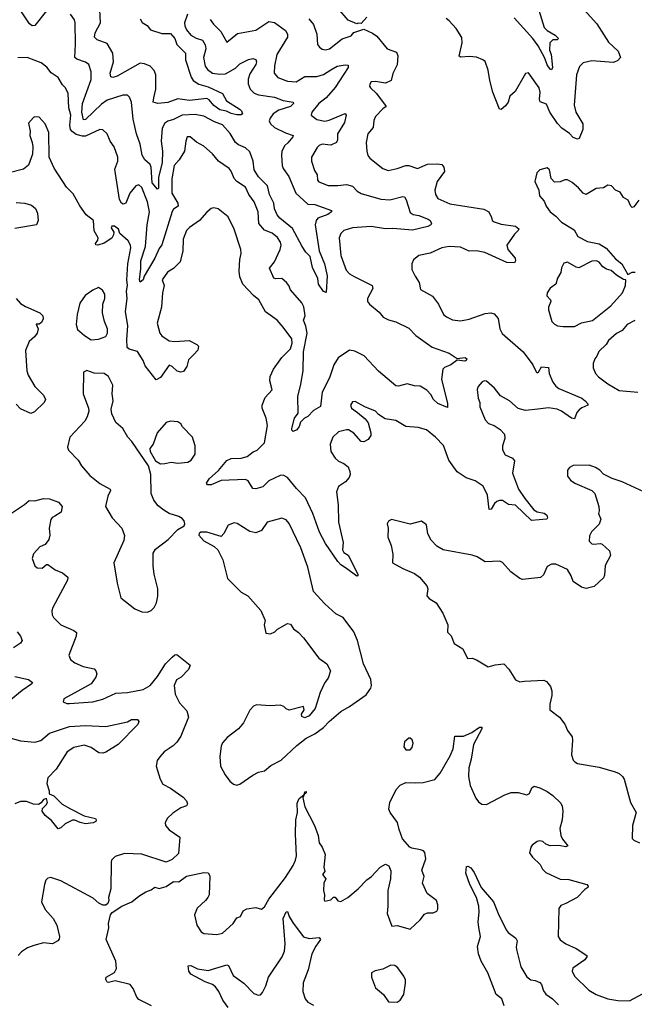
# Model space of a CAD drawing. Extents: x 1839239 to 1929705, y 762242 to 910352.
# Tile 368 of 429: x 1886099 to 1890359, y 882856 to 889676. Entities that reach past the tile are written whole.
import ezdxf

# ---------------------------------------------------------------- set-up
doc = ezdxf.new("R2010")
doc.units = 0

msp = doc.modelspace()

# ---------------------------------------------------------------- linework, layer by layer
at = {"layer": '0CON10XD'}
for points in [[(1886285, 889737.8), (1886205, 889636), (1886185, 889633.8), (1886167.1, 889647.1), (1886101.4, 889745)], [(1887322.9, 889547.1), (1887365, 889533.6), (1887385, 889501.1), (1887388.3, 889475), (1887372.4, 889415), (1887384.8, 889354.8), (1887400.5, 889330.5), (1887435, 889306.2), (1887485, 889298), (1887525, 889301.6), (1887595, 889341.2), (1887625, 889369.5), (1887685, 889401.2), (1887715, 889408.1), (1887735, 889401.2), (1887740, 889385), (1887734.5, 889365), (1887695, 889300), (1887683.6, 889265), (1887682.2, 889232.2), (1887695.6, 889195), (1887725, 889168.2), (1887754, 889155), (1887865, 889138.7), (1887925, 889115.4), (1887994, 889104), (1887995.7, 889095), (1887976.5, 889075), (1887895, 889048.7), (1887856.5, 889023.5), (1887834.5, 888995), (1887828.2, 888975), (1887837.9, 888955), (1887865, 888929.2), (1887942.2, 888892.2), (1887993.8, 888875), (1887992.9, 888865), (1887956.9, 888823.1), (1887936.2, 888805), (1887916.9, 888765), (1887913.2, 888735), (1887919.1, 888665), (1887925.5, 888645), (1887965, 888590.8), (1888013.9, 888473.9), (1888095, 888398.1), (1888145, 888395.5), (1888260, 888355), (1888259.2, 888345), (1888235, 888326.7), (1888165, 888301.1), (1888153.1, 888285), (1888146, 888255), (1888175.6, 888075), (1888210.8, 887985), (1888230.9, 887900.9), (1888222.5, 887787.5), (1888205, 887794.3), (1888170, 887845), (1888165, 887882.5), (1888129.1, 887959.1), (1888111.8, 888035), (1888083.1, 888065), (1888057.1, 888105), (1887989.4, 888229.4), (1887901.3, 888301.3), (1887882.9, 888325), (1887865.8, 888365), (1887859.5, 888405), (1887831.1, 888465), (1887816.6, 888525), (1887755, 888587.3), (1887723.6, 888635), (1887716.7, 888696.7), (1887695, 888760.8), (1887665, 888788.2), (1887615, 888810), (1887595, 888825.4), (1887558.8, 888888.8), (1887505, 888948.2), (1887448.2, 888968.2), (1887375, 889006.9), (1887315, 889019.4), (1887225.9, 889014.1), (1887165, 888984.6), (1887125, 888972.5), (1887105, 888958.6), (1887087.5, 888925), (1887080.5, 888835), (1887088.4, 888765), (1887086.5, 888685), (1887060.9, 888585), (1887061.4, 888508.6), (1887055, 888503.1), (1887016.8, 888545), (1887011.1, 888655), (1887002.6, 888672.6), (1886965.3, 888705), (1886948, 888738), (1886934.7, 888815), (1886909.2, 888885), (1886886.3, 888986.3), (1886874.6, 889105), (1886859.6, 889139.6), (1886845, 889154.2), (1886814.3, 889154.3), (1886705, 889117.8), (1886665, 889090.6), (1886555, 888985.6), (1886541.5, 888981.5), (1886530, 889035), (1886533.5, 889095), (1886595, 889262), (1886595.4, 889315), (1886577.5, 889365), (1886555, 889381.4), (1886495, 889403.3), (1886481.5, 889415), (1886486.7, 889506.7), (1886484.5, 889655), (1886478.9, 889675), (1886450, 889715)], [(1886932.9, 889682.9), (1886947.4, 889657.4), (1886981.8, 889635), (1887005, 889605.4), (1887085, 889581.1), (1887145, 889581.5), (1887173.3, 889545), (1887188.1, 889505), (1887247.7, 889445), (1887248.2, 889398.2), (1887287.3, 889277.3), (1887301.1, 889255), (1887339.7, 889229.7), (1887405, 889210.7), (1887505, 889165.6), (1887533.4, 889113.4), (1887626.7, 889055), (1887636.7, 889045), (1887642.5, 889025), (1887633, 889017), (1887604, 889016), (1887565, 889026.1), (1887532.4, 889042.4), (1887485, 889051.9), (1887445, 889081.1), (1887411.6, 889121.6), (1887395, 889129.2), (1887275, 889117.1), (1887195, 889128.4), (1887125, 889102.4), (1887055.3, 889095.3), (1887024.2, 889104.2), (1887028.5, 889135), (1887042.3, 889195), (1887041.8, 889295), (1887032.1, 889325), (1887004.2, 889355), (1886965, 889371.1), (1886935, 889374.5), (1886775, 889285.4), (1886745, 889275.6), (1886730.9, 889280.9), (1886726.4, 889306.4), (1886748.7, 889385), (1886744.6, 889445), (1886705, 889511.8), (1886635, 889536.5), (1886616.5, 889555), (1886622.8, 889585), (1886658.2, 889655), (1886655.4, 889745.4)], [(1887262.9, 889715), (1887241.3, 889655), (1887242.6, 889632.6), (1887256.2, 889605), (1887285, 889570), (1887322.9, 889547.1)], [(1888505.8, 889694.2), (1888465, 889650), (1888445, 889652.5), (1888435, 889647.5), (1888375, 889673.3), (1888302.9, 889755)], [(1890011.2, 889745), (1890098, 889648), (1890180.7, 889520.7), (1890246.9, 889456.9), (1890264, 889415), (1890245.5, 889394.5), (1890215, 889380), (1890065, 889391.4), (1890005, 889378), (1889977.9, 889352.1), (1889958.6, 889295), (1889942.2, 889085), (1889954.5, 889034.5), (1890002, 888955), (1890002.9, 888915), (1889976.1, 888853.9), (1889965, 888847.5), (1889935, 888860.8), (1889908.7, 888888.7), (1889855.8, 888925.8), (1889827.3, 888957.3), (1889773.2, 889035), (1889750.3, 889090.3), (1889706.7, 889106.7), (1889700.6, 889125), (1889705.5, 889175), (1889699.4, 889205), (1889625, 889308.8), (1889605, 889302.5), (1889532.3, 889177.7), (1889495, 889147.5), (1889483.5, 889105), (1889465, 889078.6), (1889435, 889053.3), (1889425, 889056.7), (1889379.1, 889175), (1889356.5, 889255), (1889346.1, 889326.1), (1889325.5, 889385.5), (1889308.9, 889398.9), (1889265, 889415.5), (1889215, 889421.8), (1889155.9, 889415.9), (1889145, 889423.3), (1889166.5, 889516.5), (1889163.4, 889553.4), (1889123.1, 889615), (1889075, 889668), (1889053.8, 889685)], [(1889687, 889773), (1889735, 889622), (1889755, 889601.1), (1889809.8, 889569.8), (1889832.5, 889545), (1889823.1, 889536.9), (1889793.9, 889536.1), (1889773.1, 889515), (1889771.1, 889465), (1889782.5, 889435), (1889792.2, 889345), (1889785, 889328), (1889775, 889332.9), (1889755, 889362.9), (1889739, 889409), (1889691.4, 889495), (1889656.4, 889546.4), (1889525, 889689.5)], [(1888103, 889683), (1888135, 889642), (1888158.1, 889575), (1888162, 889505), (1888176.2, 889485), (1888195, 889472), (1888217.5, 889467.5), (1888246.3, 889473.7), (1888335, 889542.5), (1888395.7, 889564.3), (1888415, 889587.5), (1888485, 889610), (1888545, 889583.8), (1888575, 889562), (1888645, 889473.6), (1888710.9, 889450.9), (1888720, 889425), (1888715.5, 889364.5), (1888685, 889302.5), (1888674, 889255), (1888635, 889235.8), (1888565, 889248.8), (1888535, 889246.7), (1888525, 889230), (1888523.3, 889215), (1888530, 889205), (1888571.2, 889165), (1888640, 889075), (1888615, 889057.5), (1888565.5, 889004.5), (1888552.4, 888977.6), (1888549.8, 888930.2), (1888511.1, 888885), (1888500.6, 888825), (1888504.5, 888765), (1888511.9, 888735), (1888525, 888716), (1888616.5, 888646.5), (1888651.7, 888631.7), (1888715, 888644.4), (1888775, 888666.4), (1888796.2, 888666.2), (1888855, 888645.4), (1888925, 888675.3), (1888995, 888678.2), (1889025, 888672.2), (1889039.4, 888655), (1889043.1, 888625), (1888993.3, 888555), (1888975.8, 888495.8), (1888980, 888465), (1888997.3, 888437.3), (1889081.3, 888401.3), (1889315, 888362.7), (1889350.8, 888345), (1889369.4, 888305), (1889374.3, 888285), (1889386.4, 888276.4), (1889435, 888259.1), (1889535, 888245.7), (1889558.3, 888228.3), (1889553.8, 888215), (1889529.5, 888190.5), (1889475.7, 888115), (1889482.9, 888085), (1889533.3, 888025), (1889536.2, 888005), (1889528.3, 887991.7), (1889475, 887994.3), (1889322.6, 888062.6), (1889265, 888074.8), (1889213.1, 888073.1), (1889155, 888099.4), (1889075, 888104.6), (1889025, 888096.4), (1888945, 888058.8), (1888865, 888042), (1888828.3, 888011.7), (1888816, 887985), (1888818, 887945), (1888838.8, 887898.8), (1888868.8, 887855), (1888876.4, 887806.4), (1888961.2, 887761.2), (1889002, 887705), (1889036, 887635), (1889056.8, 887616.8), (1889097.6, 887597.6), (1889155, 887590.9), (1889215, 887602.9), (1889325, 887641.8), (1889365, 887645.5), (1889388.6, 887638.6), (1889415.4, 887605.4), (1889426.9, 887535), (1889442.8, 887502.8), (1889589.2, 887375), (1889656, 887285), (1889677.9, 887237.9), (1889685, 887231.2), (1889695, 887233.8), (1889715, 887270.8), (1889765, 887266.7), (1889768.8, 887225), (1889794.5, 887164.5), (1889815, 887137.1), (1889835, 887122.2), (1889995, 887054.5), (1890019.2, 887035), (1890036.2, 887015), (1890036.7, 887005), (1889995, 886988), (1889976.8, 886973.2), (1889961.2, 886955), (1889945, 886911.2), (1889923.3, 886915), (1889854.6, 886964.6), (1889825, 886978.2), (1889765, 886986.5), (1889691.3, 886978.7), (1889605, 886968.5), (1889555, 886982.5), (1889492.9, 887035), (1889430.6, 887070.6), (1889390, 887125), (1889335, 887173.1), (1889320, 887175), (1889305, 887168.8), (1889276, 887135), (1889269.2, 887115), (1889276, 887055), (1889287.5, 887025), (1889288.1, 886995), (1889324.7, 886904.7), (1889349.1, 886879.1), (1889386.4, 886866.4), (1889428, 886838), (1889458, 886805), (1889462.5, 886775), (1889444.4, 886725), (1889445, 886697.5), (1889463, 886663), (1889515, 886638.8), (1889529.4, 886619.4), (1889514.6, 886535), (1889557.1, 886425), (1889599.5, 886359.5), (1889661.9, 886281.9), (1889685, 886266.5), (1889735, 886257.5), (1889752, 886245), (1889758, 886225), (1889753.6, 886216.4), (1889647.3, 886207.3), (1889535, 886313.1), (1889487.7, 886317.7), (1889445, 886346.7), (1889425, 886346.7), (1889405, 886338), (1889389.2, 886325), (1889366, 886285), (1889352.5, 886282.5), (1889342.4, 886382.4), (1889312.2, 886445), (1889255, 886482.7), (1889193.6, 886503.6), (1889132, 886545), (1889073.3, 886625), (1889036, 886726), (1888980.6, 886785), (1888918, 886835), (1888861.3, 886851.3), (1888775, 886858.6), (1888705, 886898.9), (1888630.9, 886910.9), (1888585, 886942.5), (1888565, 886964.2), (1888490, 886995), (1888425, 887031.2), (1888405, 887030), (1888392, 887005), (1888399.2, 886985), (1888440, 886955), (1888492.4, 886912.4), (1888514, 886884), (1888533.3, 886815), (1888531.9, 886795), (1888515, 886769.2), (1888485, 886752), (1888465, 886754), (1888415, 886813.1), (1888377.5, 886835), (1888365, 886835.3), (1888308.5, 886821.5), (1888270, 886785), (1888250.6, 886735), (1888255.6, 886685), (1888285, 886638), (1888307.5, 886617.5), (1888345, 886602.5), (1888375, 886578.8), (1888387.3, 886547.3), (1888389.2, 886525), (1888382, 886505), (1888356.2, 886475), (1888307.6, 886442.4), (1888294.4, 886405), (1888305.6, 886315), (1888308.6, 886195), (1888341.2, 886055), (1888335.6, 886005), (1888344.7, 885984.7), (1888376.2, 885966.2), (1888442, 885835), (1888442.5, 885825), (1888435, 885821.2), (1888364.3, 885875), (1888325, 885900.6), (1888303.6, 885923.6), (1888218.7, 886048.7), (1888176.4, 886126.4), (1888130.3, 886255), (1888080.9, 886365), (1888018.2, 886428.2), (1887955, 886506.2), (1887925, 886520.4), (1887905, 886519.2), (1887825, 886482.9), (1887785, 886441.2), (1887735, 886425.6), (1887715, 886429.4), (1887681.8, 886481.8), (1887665, 886490.9), (1887496.4, 886483.6), (1887425, 886454.2), (1887400, 886455), (1887393.8, 886465), (1887412, 886495), (1887475.9, 886554.1), (1887535, 886622.5), (1887565, 886636.9), (1887635, 886640), (1887675, 886650.4), (1887717.6, 886682.4), (1887745.6, 886695), (1887795, 886746.2), (1887815.5, 886865.5), (1887807, 886917), (1887780, 886985), (1887779.2, 887005), (1887801.1, 887058.9), (1887848.6, 887111.4), (1887832.5, 887175), (1887834, 887205), (1887857.8, 887255), (1887914.7, 887335.3), (1887975, 887396.4), (1887987.8, 887435), (1887984.6, 887465), (1887925, 887545.6), (1887883.7, 887593.7), (1887802, 887652), (1887756, 887736), (1887719.2, 887765), (1887644.5, 887845), (1887625.5, 887895), (1887619.5, 887935), (1887624.5, 888015), (1887634.4, 888055.6), (1887631.9, 888085), (1887584.6, 888224.6), (1887545, 888311.2), (1887475, 888366.2), (1887445, 888373.3), (1887425, 888367.5), (1887395, 888342.5), (1887346, 888285), (1887275, 888237.1), (1887254.7, 888215.3), (1887232.1, 888155), (1887228.7, 888075), (1887211.7, 887998.3), (1887165, 887951.9), (1887123.4, 887926.6), (1887086, 887875), (1887100.8, 887835), (1887089.4, 887785), (1887081.4, 887685), (1887052.9, 887575), (1887070, 887505), (1887085, 887485.6), (1887135, 887452.7), (1887175, 887446.5), (1887273, 887453), (1887327, 887427), (1887338.8, 887415), (1887333.9, 887386.1), (1887305, 887356.7), (1887269.3, 887320.7), (1887258, 887275), (1887235, 887240), (1887215, 887233.8), (1887190.5, 887240.5), (1887155, 887273.3), (1887135, 887282.5), (1887075, 887198.8), (1887045, 887181.2), (1886968, 887278), (1886955, 887316), (1886915, 887378.6), (1886858.8, 887395), (1886844.4, 887405), (1886841.7, 887461.7), (1886849.5, 887555), (1886831.4, 887655), (1886844.8, 887745), (1886838.3, 887795), (1886845.2, 887835), (1886840.8, 887875), (1886847.5, 887985), (1886868.5, 888095), (1886866.9, 888115), (1886850.8, 888145), (1886792, 888195), (1886782.9, 888225), (1886755, 888246.2), (1886737.5, 888245), (1886733.3, 888235), (1886752.5, 888205), (1886750, 888185), (1886737.1, 888162.9), (1886685, 888127.5), (1886640, 888115), (1886626.7, 888116.7), (1886623.8, 888125), (1886640.8, 888149.2), (1886643.8, 888165), (1886614.6, 888214.6), (1886610, 888285), (1886560, 888325), (1886516.3, 888386.3), (1886469.8, 888469.8), (1886422.9, 888515), (1886338.7, 888648.7), (1886304.3, 888725), (1886301.4, 888895), (1886276.2, 888955), (1886235, 889000), (1886205, 889002.5), (1886195, 888997.5), (1886160.7, 888959.3), (1886171.2, 888905), (1886168.6, 888875), (1886185.5, 888825.5), (1886188.9, 888795), (1886188, 888745), (1886161.1, 888668.9), (1886125, 888641.4), (1886025, 888614.3)], [(1887418.5, 889678.5), (1887441.9, 889645), (1887492.9, 889595), (1887535, 889520), (1887609.3, 889580.7), (1887735, 889604.6), (1887825.6, 889664.4), (1887865, 889656.8), (1887940.7, 889600.7), (1887955.4, 889575.4), (1887954.5, 889555), (1887881.8, 889435), (1887864.6, 889355.4), (1887863.1, 889305), (1887888, 889275), (1887955, 889250), (1888015, 889245.5), (1888075, 889283.2), (1888157.4, 889282.6), (1888205, 889296.8), (1888255, 889329.6), (1888300, 889355), (1888354.4, 889364.4), (1888375, 889361.2), (1888375.5, 889345), (1888285, 889207.5), (1888224.1, 889135.9), (1888171.8, 889095), (1888122.9, 889035), (1888119.2, 889015), (1888158.8, 888985), (1888215, 888974.1), (1888245, 888980), (1888355, 889025.5), (1888360.6, 889015), (1888350.8, 888965), (1888301.8, 888885), (1888301.5, 888845), (1888294.6, 888825.4), (1888255, 888807.5), (1888195, 888813.8), (1888175.6, 888805), (1888160.2, 888789.8), (1888122.5, 888725), (1888120.8, 888695), (1888142.4, 888632.4), (1888161.1, 888601.1), (1888163.8, 888565), (1888172.1, 888552.1), (1888237.8, 888527.8), (1888305, 888526.7), (1888364.6, 888535.4), (1888405, 888522.7), (1888437.6, 888487.6), (1888465, 888471.1), (1888601.8, 888431.8), (1888665, 888428.8), (1888755, 888450.8), (1888765, 888448), (1888777.3, 888427.3), (1888805, 888341.1), (1888825, 888327.7), (1888865, 888320.7), (1888928.9, 888295), (1888944.4, 888285), (1888954.2, 888265), (1888948.8, 888255), (1888926.7, 888243.3), (1888821.1, 888218.9), (1888685, 888230.6), (1888635, 888228.4), (1888535, 888243.9), (1888405, 888235.4), (1888345.7, 888215), (1888324.4, 888195), (1888314, 888166), (1888325, 888043.3), (1888360.6, 887940.6), (1888385, 887915.5), (1888418.3, 887898.3)], [(1888418.3, 887898.3), (1888542.9, 887835), (1888547.1, 887815), (1888508.9, 887745), (1888510.6, 887725), (1888523.3, 887705), (1888589.6, 887649.6), (1888618.2, 887615), (1888655, 887596.4), (1888705, 887583.3), (1888795, 887540.4), (1888845, 887488.5), (1888958.3, 887408.3), (1889075, 887366.2), (1889130, 887330), (1889185.6, 887335.6), (1889198, 887328), (1889193.3, 887315), (1889185, 887311.4), (1889131.2, 887318.8), (1889088, 887285), (1889043.2, 887266.8), (1889031.2, 887255), (1889023.3, 887185), (1889065, 887020), (1889065, 886990), (1888997.5, 887017.5), (1888966.5, 887046.5), (1888949.3, 887079.3), (1888920, 887110), (1888875, 887137.3), (1888835, 887140), (1888785, 887154.4), (1888725, 887137.5), (1888705, 887139.2), (1888585, 887240.8), (1888487.6, 887347.6), (1888421.1, 887381.1), (1888385, 887386.2), (1888306.8, 887333.2), (1888275.5, 887284.5), (1888245.6, 887195), (1888194.6, 887095), (1888183.8, 886996.2), (1888135, 886970), (1888095, 886928), (1888072.5, 886915), (1888045, 886887.5), (1888035, 886857.5), (1888018.8, 886835), (1887995, 886824.2), (1887985, 886833.3), (1887984.5, 886845), (1888004.2, 886915), (1888029.5, 886950.5), (1888027.8, 887065), (1888047.4, 887152.6), (1888063.8, 887245), (1888067, 887375), (1888092.1, 887505), (1888083.2, 887553.2), (1888067.1, 887595), (1888077.7, 887625), (1888067.3, 887687.3), (1888055.4, 887715.4), (1887975.5, 887805), (1887965, 887836), (1887949.2, 887855), (1887915, 887884.2), (1887875, 887880), (1887861.4, 887885), (1887831.4, 887955), (1887865, 887998), (1887904.6, 888085.4), (1887910.5, 888115), (1887907.5, 888135), (1887886.9, 888166.9), (1887848, 888198), (1887795, 888217.9), (1887755.7, 888265), (1887752.4, 888345), (1887724.6, 888415), (1887687.9, 888465), (1887663.8, 888515), (1887605, 888554.2), (1887586.5, 888576.5), (1887565, 888628), (1887550, 888645), (1887476.5, 888695), (1887435, 888746.5), (1887375, 888800.8), (1887325, 888828.1), (1887280, 888865), (1887260, 888865), (1887249.5, 888835), (1887240.6, 888765), (1887203.8, 888705), (1887169.5, 888665), (1887153.4, 888573.4), (1887153.6, 888475), (1887196.1, 888405), (1887197.8, 888385), (1887166.1, 888363.9), (1887155, 888348.5), (1887084.3, 888115.7), (1887065, 888091.5), (1887035.1, 888024.9), (1886961.3, 887898.7), (1886954.2, 887875), (1886935, 887857.5), (1886930, 887875), (1886937.7, 887952.3), (1886938.8, 888005), (1886971.7, 888105), (1886983.5, 888255), (1886999.1, 888345), (1886985.8, 888415), (1886945, 888513.8), (1886925, 888532.5), (1886905, 888524.2), (1886862.7, 888475), (1886835, 888405.7), (1886815, 888398.6), (1886805, 888404.3), (1886790.5, 888430.5), (1886759.1, 888640.9), (1886779.5, 888695), (1886780, 888725), (1886753.1, 888795), (1886725.8, 888835), (1886704.2, 888885), (1886675, 888914), (1886655, 888915.8), (1886555, 888870.3), (1886535, 888868.4), (1886490.5, 888880.5), (1886461.9, 888901.9), (1886450.9, 888915), (1886446.1, 888946.1), (1886454.1, 889015), (1886440.2, 889065), (1886435.6, 889165), (1886415.7, 889205), (1886395, 889226), (1886364.5, 889274.5), (1886317.3, 889307.3), (1886288, 889348), (1886248.2, 889378.2), (1886150, 889415), (1886085, 889412.7)], [(1890389.2, 888425), (1890355, 888378.8), (1890345, 888376.2), (1890335, 888383.8), (1890316.2, 888425), (1890285, 888444.2), (1890260.4, 888480.4), (1890228.8, 888495), (1890201.2, 888525), (1890175, 888528.8), (1890145, 888511.5), (1890095, 888505.7), (1890025, 888465.8), (1890003.8, 888475), (1889972.1, 888512.1), (1889928.8, 888548.8), (1889895, 888566.2), (1889876.4, 888566.4), (1889845.9, 888554.1), (1889805, 888551.2), (1889783.3, 888575), (1889770, 888635), (1889755, 888650), (1889705, 888636.2), (1889684, 888615), (1889668.8, 888555), (1889697.5, 888495), (1889702.5, 888455), (1889735, 888420), (1889748, 888385), (1889775.7, 888345.7), (1889815.5, 888315.5), (1889855, 888273.8), (1889940.9, 888220.9), (1889966.7, 888175), (1890035, 888138.6), (1890115, 888124.2), (1890164.1, 888094.1), (1890228.8, 888018.8), (1890273.3, 887985), (1890315, 887910), (1890343.6, 887926.4), (1890365, 887927.5)], [(1886075, 888408.8), (1886135, 888404.2), (1886181.2, 888391.2), (1886207.9, 888367.9), (1886221.4, 888335), (1886227.5, 888285), (1886215, 888256), (1886065, 888230.8)], [(1889865, 887550.6), (1889945, 887551.4), (1889992.7, 887577.3), (1890068.3, 887591.7), (1890197.1, 887695), (1890277.5, 887785), (1890297.5, 887835), (1890300, 887875), (1890285, 887877.5), (1890235, 887906.2), (1890198.3, 887938.3), (1890165, 887948.8), (1890141.2, 887965), (1890116.4, 887996.4), (1890097.5, 888005), (1890065, 888004.4), (1889975, 887958), (1889955, 887960.8), (1889895, 887996), (1889870.3, 887989.7), (1889853.6, 887956.4), (1889849.4, 887925), (1889827.5, 887885), (1889816, 887845), (1889775, 887817.5), (1889754.7, 887785), (1889752.9, 887762.9), (1889778.8, 887735), (1889780, 887725), (1889764.3, 887685.7), (1889764.2, 887665.8), (1889788, 887585), (1889805, 887566), (1889825.8, 887555.8), (1889865, 887550.6)], [(1886595, 887458.8), (1886645, 887464.2), (1886695, 887481.2), (1886708.6, 887505), (1886707.1, 887535), (1886685.7, 887585), (1886674, 887645), (1886676.2, 887705), (1886690, 887745), (1886690, 887775), (1886673, 887803), (1886645, 887820), (1886605, 887803.3), (1886552.5, 887765), (1886515, 887712.5), (1886496.2, 887635), (1886490.8, 887565), (1886499.5, 887529.5), (1886547.5, 887487.5), (1886595, 887458.8)], [(1886075, 887746), (1886105, 887711.2), (1886138.7, 887688.7), (1886238, 887645), (1886258.5, 887625), (1886261.8, 887605), (1886251.2, 887578.8), (1886235, 887567.5), (1886213.9, 887566.1), (1886227.1, 887535), (1886221.1, 887505), (1886201.5, 887478.5), (1886165, 887446.9)], [(1890363.3, 887593.3), (1890308.8, 887565), (1890275, 887524.3), (1890235, 887503.1), (1890181.1, 887455), (1890164, 887426), (1890112.7, 887377.3), (1890100, 887345), (1890084.1, 887325.9), (1890074.2, 887295), (1890074.4, 887265), (1890089.2, 887225), (1890111.4, 887201.4), (1890175, 887154.4), (1890255, 887108.1), (1890382.9, 887097.1)], [(1886165, 887446.9), (1886139.5, 887385), (1886148.1, 887245), (1886157.5, 887215), (1886203.1, 887135), (1886264.3, 887075), (1886278, 887045), (1886268.8, 887025), (1886200.6, 886959.4), (1886175, 886949.4), (1886105, 886980), (1886074.1, 887014.1)], [(1886985, 885572), (1887010, 885585), (1887030, 885605), (1887046.1, 885636.1), (1887057.3, 885682.7), (1887057.5, 885735), (1887031.2, 885835), (1887024.1, 885894.1), (1887025, 885980), (1887040.7, 886009.3), (1887127.5, 886075), (1887196.1, 886143.9), (1887239.3, 886170.7), (1887243.3, 886185), (1887238.8, 886205), (1887225, 886221.2), (1887202.5, 886235), (1887135, 886256), (1887097.9, 886277.9), (1887059.1, 886309.1), (1887027.6, 886347.6), (1887010, 886395), (1887008.6, 886525), (1886990.6, 886585), (1886876.2, 886755), (1886848.8, 886785), (1886814, 886845), (1886766.2, 886886.2), (1886737.1, 886947.1), (1886732.7, 886977.3), (1886746.9, 887035), (1886740.6, 887085), (1886744, 887145), (1886715, 887204.4), (1886685, 887224.5), (1886615, 887227.1), (1886565, 887246.7), (1886541.2, 887235), (1886538.6, 887085), (1886576, 886985), (1886578, 886965), (1886567.5, 886925), (1886550, 886895), (1886446.7, 886785), (1886430, 886715), (1886436.7, 886695), (1886504, 886625), (1886526.2, 886585), (1886585, 886518), (1886654.5, 886464.5), (1886726.2, 886425), (1886728.8, 886415), (1886708.8, 886375), (1886694, 886305), (1886740.8, 886225), (1886806.2, 886155), (1886826.1, 886103.9), (1886821.7, 886068.3), (1886752, 885915), (1886774.2, 885774.2), (1886800.5, 885670.5), (1886897.5, 885595), (1886945, 885574), (1886985, 885572)], [(1887075, 886600), (1887105, 886602.9), (1887148.3, 886611.7), (1887195, 886605.5), (1887265, 886611.1), (1887288, 886625), (1887314.3, 886665.7), (1887315.8, 886725), (1887296.2, 886785), (1887227.5, 886855), (1887215, 886875.8), (1887195, 886890.8), (1887144.5, 886894.5), (1887114.2, 886885.8), (1887052.7, 886815), (1887023.3, 886736.7), (1887002, 886705), (1887003.8, 886685), (1887040.2, 886620.2), (1887075, 886600)], [(1890425, 886405.8), (1890275, 886474.2), (1890205, 886499.2), (1890145, 886528), (1890120, 886555), (1890090, 886575), (1890045, 886590.8), (1889935, 886587.5), (1889908.8, 886575), (1889895, 886556.7), (1889895.8, 886515), (1889917.2, 886487.2), (1889946.7, 886465), (1890065, 886414), (1890085.8, 886395), (1890114, 886305), (1890116.2, 886275), (1890110, 886255), (1890125.8, 886215.8), (1890115, 886182.5), (1890062.1, 886127.9), (1890048.8, 886101.2), (1890046.2, 886065), (1890065, 886046.2), (1890076.2, 886043.8), (1890125, 886047.5), (1890135, 886042.5), (1890186.4, 885996.4), (1890193.3, 885965), (1890156.7, 885895), (1890151.7, 885828.3), (1890145, 885810), (1890079.7, 885750.3), (1890025, 885735.8), (1889993.3, 885745), (1889936.2, 885785), (1889920.8, 885825), (1889895, 885867.5), (1889815, 885905.7), (1889784.3, 885905.7), (1889755, 885888.8), (1889728.3, 885831.7), (1889707.9, 885812.1), (1889585, 885797.5), (1889565, 885806), (1889502.6, 885852.6), (1889445.5, 885915.5), (1889426.7, 885926.7), (1889325, 885921.9), (1889270, 885955), (1889235, 885967.1), (1889033.8, 886003.8), (1888990.6, 886030.6), (1888950, 886070), (1888928.1, 886115), (1888917.7, 886177.7), (1888885, 886203.3), (1888805, 886182.5), (1888675, 886213.3), (1888655, 886202.5), (1888646.7, 886185), (1888653.9, 886153.9), (1888651.2, 886091.2), (1888674.2, 886035), (1888686.2, 885975), (1888682.5, 885915), (1888755, 885874.2), (1888835, 885841.2), (1888870, 885815), (1888920, 885755), (1888928.8, 885735), (1888920, 885685), (1888936.4, 885666.4), (1888985, 885636.7), (1889032, 885565), (1889067.5, 885485), (1889065, 885433.3), (1889089.2, 885409.2), (1889110, 885355), (1889169.3, 885319.3), (1889201.7, 885251.7), (1889235, 885253.3), (1889265, 885243.3), (1889345, 885194.2), (1889395, 885208), (1889455, 885213.8), (1889488.2, 885178.2), (1889535, 885104.3), (1889565, 885089.4), (1889596.6, 885093.4), (1889730.8, 885100.8), (1889751.2, 885091.2), (1889778.6, 885058.6), (1889787.3, 885027.3), (1889787.5, 884995), (1889773.8, 884935), (1889773.3, 884895), (1889840, 884845), (1889877.3, 884797.3), (1889895, 884752.5), (1889927.9, 884707.9), (1889931.4, 884685), (1889922.9, 884585), (1889935, 884547.5), (1889946.7, 884535), (1889965, 884524.2), (1890115, 884497.8), (1890225.7, 884465.7), (1890254.2, 884454.2), (1890276.7, 884435), (1890288.8, 884415), (1890332, 884255), (1890371.2, 884185), (1890345.8, 884095), (1890343.8, 884005), (1890355, 883993.3), (1890394.2, 883974.2)], [(1886035, 886254.5), (1886133, 886317), (1886165, 886346.7), (1886205, 886344), (1886265, 886358.6), (1886305, 886358.2), (1886368.8, 886335), (1886392.5, 886305), (1886387.1, 886265), (1886343, 886237), (1886325, 886228.8), (1886315.5, 886214.5), (1886302.1, 886155), (1886308.9, 886105), (1886300, 886075), (1886275, 886042), (1886238.8, 886025), (1886195, 885976), (1886185.8, 885945), (1886204.3, 885894.3), (1886220.3, 885880.3), (1886255, 885878), (1886285, 885903.3), (1886295, 885903.3), (1886345, 885866), (1886395, 885844.2), (1886432.5, 885815), (1886430.6, 885795), (1886328, 885605), (1886321.7, 885581.7), (1886323.6, 885553.6), (1886332.5, 885535), (1886383.8, 885485), (1886475, 885445.6), (1886492.1, 885432.1), (1886491.4, 885405), (1886438.8, 885275), (1886451.2, 885245), (1886481.7, 885221.7), (1886540, 885195), (1886615, 885180), (1886626.8, 885166.8), (1886632.5, 885145), (1886627.5, 885122.5), (1886593.2, 885076.8), (1886502.5, 885025), (1886405, 884972.5), (1886400.7, 884950.7), (1886425, 884940), (1886445, 884940), (1886605, 884951.4), (1886675, 884969.2), (1886765, 885012), (1886845, 885015.7), (1886955, 885037.1), (1887004, 885065), (1887053.6, 885126.4), (1887110, 885215), (1887155, 885261.2), (1887175, 885276.2), (1887188.3, 885278.3), (1887280, 885205), (1887270, 885175), (1887218.6, 885121.4), (1887185, 885104), (1887169.3, 885065), (1887175.8, 885005), (1887205.7, 884945), (1887258.5, 884888.5), (1887269.2, 884845), (1887215, 884713.8), (1887187.8, 884672.2), (1887162.6, 884647.4), (1887101.2, 884605), (1887069.7, 884570.3), (1887052.5, 884545), (1887044.2, 884505), (1887072, 884415), (1887090.6, 884380.6), (1887145, 884354.2), (1887231.3, 884291.3), (1887254, 884265), (1887261.2, 884245), (1887255, 884230), (1887215, 884216), (1887159.8, 884180.2), (1887123.8, 884145), (1887106.7, 884115), (1887108.8, 884095), (1887135, 884063.8), (1887210, 884015), (1887199.5, 883900.5), (1887155, 883858.8), (1887115, 883840), (1886945, 883895.5), (1886825, 883900.6), (1886761.1, 883878.9), (1886736.2, 883855), (1886732.3, 883837.7), (1886730, 883655), (1886714.1, 883595.9), (1886716.2, 883575), (1886710, 883555), (1886695, 883543.3), (1886675, 883544), (1886647.7, 883557.7), (1886607.5, 883592.5), (1886385, 883712), (1886315, 883733.8), (1886295, 883728.8), (1886281.2, 883715), (1886270, 883685), (1886249.2, 883565), (1886275, 883513.3), (1886331.3, 883451.3), (1886357.1, 883405), (1886374.2, 883325), (1886372.3, 883307.7), (1886363.3, 883295), (1886325.6, 883274.4), (1886265, 883281.4), (1886195.9, 883264.1), (1886153, 883247), (1886110.9, 883219.1), (1886088, 883195)], [(1887605, 884374.5), (1887625, 884381.9), (1887715, 884444), (1887755, 884463.8), (1887795, 884473.3), (1887839.3, 884510.7), (1887912.3, 884547.7), (1888020.6, 884649.4), (1888085, 884699.2), (1888145, 884730), (1888205, 884773.8), (1888244.3, 884815.7), (1888325.7, 884884.3), (1888385, 884918.8), (1888500.3, 884999.7), (1888532.5, 885045), (1888537.5, 885065), (1888532.5, 885105), (1888482.9, 885215), (1888441.4, 885375), (1888415, 885436.2), (1888340.8, 885535), (1888290.7, 885560.7), (1888215, 885630.8), (1888136.2, 885716.2), (1888095.6, 885885), (1888048.6, 886018.6), (1887967.6, 886187.6), (1887945, 886210.8), (1887915, 886224.3), (1887815, 886196), (1887775, 886138.8), (1887735, 886122.9), (1887695, 886130.8), (1887605.9, 886185.9), (1887585, 886191.2), (1887543.3, 886175), (1887513.6, 886116.4), (1887495, 886097.5), (1887395, 886126.2), (1887355, 886127.5), (1887341.7, 886118.3), (1887340, 886105), (1887375, 886067.5), (1887446.1, 886026.1), (1887473, 886003), (1887507.5, 885935), (1887538.8, 885805), (1887612.7, 885732.7), (1887635, 885712), (1887681.2, 885685), (1887771.2, 885585), (1887800, 885515), (1887793.3, 885485), (1887805, 885427.5), (1887837.3, 885422.7), (1887867.5, 885435), (1887886.4, 885453.6), (1887955, 885493.8), (1887975, 885488.8), (1887995.8, 885455.8), (1888031.2, 885431.2), (1888065, 885393.8), (1888173, 885253), (1888227.5, 885215), (1888252.5, 885165), (1888236.7, 885115), (1888213.8, 885085), (1888182, 885015), (1888145.9, 884904.1), (1888106.1, 884853.9), (1888075, 884840), (1888055, 884850), (1888052.5, 884865), (1888070, 884895), (1888065, 884920), (1887966.4, 884893.6), (1887945, 884903.3), (1887929.2, 884919.2), (1887905, 884928), (1887835, 884924), (1887740.5, 884929.5), (1887719.5, 884920.5), (1887695, 884893.8), (1887649.2, 884805), (1887615.5, 884764.5), (1887536.7, 884705), (1887505, 884666.7), (1887496.2, 884645), (1887486.4, 884573.6), (1887491.2, 884505), (1887522, 884445), (1887555, 884400.8), (1887581.7, 884381.7), (1887605, 884374.5)], [(1886080.5, 885435), (1886104.2, 885405), (1886116, 885375), (1886105, 885358), (1886055.8, 885325)], [(1886065, 885126.9), (1886160, 885105), (1886188, 885085), (1886184, 885075), (1886115, 885029.6), (1886025.6, 884955)], [(1886005, 884710), (1886105, 884681.1), (1886205, 884670.8), (1886245, 884683.8), (1886304.8, 884735.2), (1886445, 884781.4), (1886555, 884786.3), (1886695, 884781.5), (1886845, 884812.2), (1886875, 884830), (1886915, 884829.4), (1886924.4, 884815), (1886916.9, 884795), (1886782.5, 884655), (1886695, 884603.3), (1886675, 884596.7), (1886647.6, 884597.6), (1886594.2, 884635), (1886545, 884650.4), (1886475, 884636), (1886429.1, 884605), (1886351.9, 884485), (1886294, 884425), (1886286.2, 884386.2), (1886304.1, 884335.9), (1886303, 884313), (1886335, 884300), (1886392.8, 884242.8), (1886450, 884210), (1886545, 884162.5), (1886623.6, 884143.6), (1886630, 884135), (1886627, 884123), (1886607.4, 884112.6), (1886555, 884106.9), (1886517.5, 884115), (1886481.2, 884131.2), (1886465, 884130.8), (1886413.2, 884106.8), (1886385, 884078), (1886365, 884071.2), (1886320.5, 884130.5), (1886275, 884163.1), (1886253.8, 884195), (1886256.4, 884213.6), (1886283, 884237), (1886292.5, 884255), (1886285, 884282.5), (1886265, 884273.8), (1886248.6, 884251.4), (1886228.9, 884241.1), (1886195, 884243.1), (1886145, 884261), (1886105, 884260.4), (1886064.3, 884245)], [(1887013.3, 882845), (1886925, 882890), (1886910, 882905), (1886885, 882966.7), (1886864.1, 882994.1), (1886759.5, 883019.5), (1886715, 883007.5), (1886705, 883010), (1886697, 883027), (1886697.5, 883045), (1886755, 883076.7), (1886770, 883105), (1886764.4, 883155), (1886698, 883305), (1886716.7, 883385), (1886714, 883415), (1886728, 883475), (1886738.8, 883491.2), (1886807.5, 883535), (1886876.7, 883565), (1886924.5, 883605.5), (1886973.3, 883635), (1887011.2, 883648.8), (1887035, 883667.5), (1887065, 883657.5), (1887115, 883673.3), (1887165, 883706.7), (1887202.5, 883705), (1887255, 883743.3), (1887375, 883770), (1887405, 883767.5), (1887416.1, 883746.1), (1887411.2, 883615), (1887403.8, 883595), (1887386.2, 883575), (1887328.3, 883521.7), (1887310, 883475), (1887325.7, 883405), (1887357.6, 883357.6), (1887375, 883345.7), (1887465, 883339.4), (1887505, 883348.6), (1887579.1, 883415), (1887604.6, 883455.4), (1887628.6, 883465), (1887647, 883503), (1887673.1, 883516.9), (1887735, 883526.2), (1887775, 883516.2), (1887795, 883531.2), (1887825.5, 883585), (1887940.8, 883735), (1887995, 883818.1), (1888010, 883855), (1888017.5, 883885), (1888009.4, 884035), (1888013.3, 884135), (1888024.5, 884185), (1888021.1, 884248.9), (1888035, 884281.2), (1888070, 884310), (1888075, 884327.5), (1888085, 884330), (1888085, 884320), (1888070, 884310), (1888062.5, 884287.5), (1888075.5, 884225), (1888141.9, 884095), (1888168.6, 884025), (1888175.7, 883975), (1888196.5, 883945), (1888215.5, 883895), (1888207.1, 883807.1), (1888214.2, 883775), (1888198, 883755), (1888220.8, 883725), (1888207.3, 883695), (1888204.5, 883644.5), (1888212.5, 883615), (1888210, 883580), (1888215, 883570), (1888235, 883576.2), (1888255, 883580), (1888275, 883598.8), (1888285, 883598.8), (1888305, 883573.8), (1888325, 883569.2), (1888374.3, 883595), (1888444, 883655), (1888505, 883718.8), (1888538.3, 883741.7), (1888596.7, 883805), (1888635, 883826.2), (1888657.5, 883815), (1888670.7, 883780.7), (1888669.2, 883725), (1888649.4, 883645), (1888651.1, 883535), (1888645.6, 883485), (1888677.5, 883397.5), (1888715, 883401.2), (1888805, 883377.5), (1888875, 883442.5), (1888905, 883480), (1888925, 883490), (1888965, 883490), (1888989.3, 883500.7), (1888997.5, 883515), (1888997.5, 883545), (1888987.5, 883575), (1888924.2, 883624.2), (1888891.4, 883695), (1888902, 883742), (1888886.7, 883785), (1888913.3, 883865), (1888907, 883907), (1888898.3, 883918.3), (1888877, 883927), (1888816.7, 883936.7), (1888804.1, 883944.1), (1888753, 884003), (1888728, 884068), (1888718.6, 884115), (1888667.1, 884185), (1888657.3, 884207.3), (1888664.4, 884255), (1888707.5, 884345), (1888735, 884374.2), (1888775, 884393.1), (1888845, 884389.2), (1888895, 884393.3), (1888975.6, 884414.4), (1889012.6, 884457.4), (1889083.6, 884576.4), (1889103.1, 884625), (1889115, 884712.5), (1889175, 884714.2), (1889232.1, 884737.9), (1889285, 884776.2), (1889302.5, 884775), (1889301.2, 884765), (1889244.5, 884655), (1889229.2, 884555), (1889211.5, 884495), (1889209.1, 884435), (1889222.2, 884372.2), (1889261.4, 884285), (1889278.1, 884258.1), (1889301.7, 884241.7), (1889335, 884240.8), (1889462, 884308), (1889505, 884322.5), (1889555, 884324), (1889615, 884307.5), (1889633, 884317), (1889647.5, 884355), (1889665, 884366.7), (1889705, 884356), (1889755, 884329.2), (1889793, 884303), (1889849.1, 884249.1), (1889859.1, 884229.1), (1889863.5, 884195), (1889858.9, 884135), (1889843.1, 884075), (1889850, 884025), (1889860.5, 884000.5), (1889897.5, 883955), (1889885, 883947.5), (1889835, 883956.2), (1889775, 883953.3), (1889745.9, 883965.9), (1889725, 883983.3), (1889701.7, 883988.3), (1889685, 883983.3), (1889651.2, 883958.8), (1889641.2, 883945), (1889633.3, 883905), (1889653.3, 883875), (1889706.7, 883825), (1889722.7, 883792.7), (1889745, 883770), (1889845, 883722), (1889905, 883721.2), (1890030, 883685), (1890040, 883675), (1890037.5, 883665), (1890015, 883652.5), (1889962.5, 883595), (1889885, 883554), (1889849.5, 883540.5), (1889835, 883520), (1889830.8, 883325), (1889845, 883303.8), (1889885, 883274.2), (1889955, 883242.5), (1890030, 883195), (1890030, 883185), (1890015, 883164.2), (1889933.4, 883106.6), (1889927.5, 883085), (1889945, 883052), (1890043.8, 882953.8), (1890093.7, 882923.7), (1890175, 882894.3), (1890245, 882882.5), (1890325, 882881.4), (1890415, 882928)], [(1888805, 884618), (1888820, 884635), (1888825.8, 884665.8), (1888819.2, 884689.2), (1888805, 884700), (1888795, 884700), (1888765.8, 884674.2), (1888760.5, 884640.5), (1888775, 884618.8), (1888805, 884618)], [(1889456.5, 882845), (1889440.8, 882895), (1889400.6, 882925), (1889344.5, 883075), (1889298.5, 883155), (1889278.2, 883205), (1889272.4, 883257.6), (1889293.1, 883325), (1889281.4, 883388.6), (1889276.7, 883426.7), (1889284.4, 883495), (1889281.5, 883535), (1889264.5, 883595), (1889218.8, 883685), (1889191.4, 883765), (1889195, 883810), (1889205, 883812.5), (1889225, 883802.5), (1889248.3, 883768.3), (1889297.5, 883665), (1889383.3, 883566.7), (1889415.5, 883485.5), (1889471.4, 883371.4), (1889485, 883354.2), (1889538.8, 883315), (1889545.8, 883295), (1889539.2, 883255), (1889542, 883235), (1889572.5, 883115), (1889615, 883046.7), (1889642.5, 883025), (1889671.2, 883021.2), (1889705, 883006.2), (1889715, 882992.5), (1889728.7, 882948.7), (1889745.5, 882925.5), (1889790.8, 882895), (1889832.3, 882852.3)], [(1887542.9, 882835), (1887506.9, 882885), (1887479.2, 882945), (1887455, 882977.1), (1887435, 882993.8), (1887385, 883012.7), (1887285.5, 883065.5), (1887271.9, 883085), (1887267, 883123), (1887285, 883124), (1887332.2, 883102.2), (1887405, 883089.5), (1887535, 883130.8), (1887545.8, 883125), (1887578.1, 883055), (1887652.7, 883002.7), (1887721.7, 882931.7), (1887755, 882920), (1887767.6, 882922.4), (1887782, 882938), (1887805.3, 882984.7), (1887824, 883045), (1887918.1, 883185), (1887934.5, 883225), (1887940, 883275), (1887925, 883450), (1887945, 883497.5), (1887955, 883500), (1887966.7, 883465), (1887995, 883417.5), (1888065, 883324.3), (1888105, 883313.1), (1888175, 883318.6), (1888184.2, 883305), (1888150.7, 883259.3), (1888123.8, 883205), (1888099.1, 883095), (1888063.5, 883005), (1888061.9, 882945), (1888078.1, 882895), (1888095, 882870.8), (1888135, 882850.8)], [(1888715, 882871.2), (1888736.2, 882885), (1888762, 882925), (1888772.5, 883002.5), (1888772.5, 883025), (1888760.7, 883050.7), (1888720, 883110), (1888700, 883125), (1888671.7, 883128.3), (1888615, 883098.8), (1888561.7, 883088.3), (1888537.5, 883075), (1888536.7, 883045), (1888565, 882970), (1888620, 882925), (1888655, 882873.3), (1888715, 882871.2)]]:
    msp.add_lwpolyline(points, dxfattribs=at)

doc.saveas('drawing.dxf')
